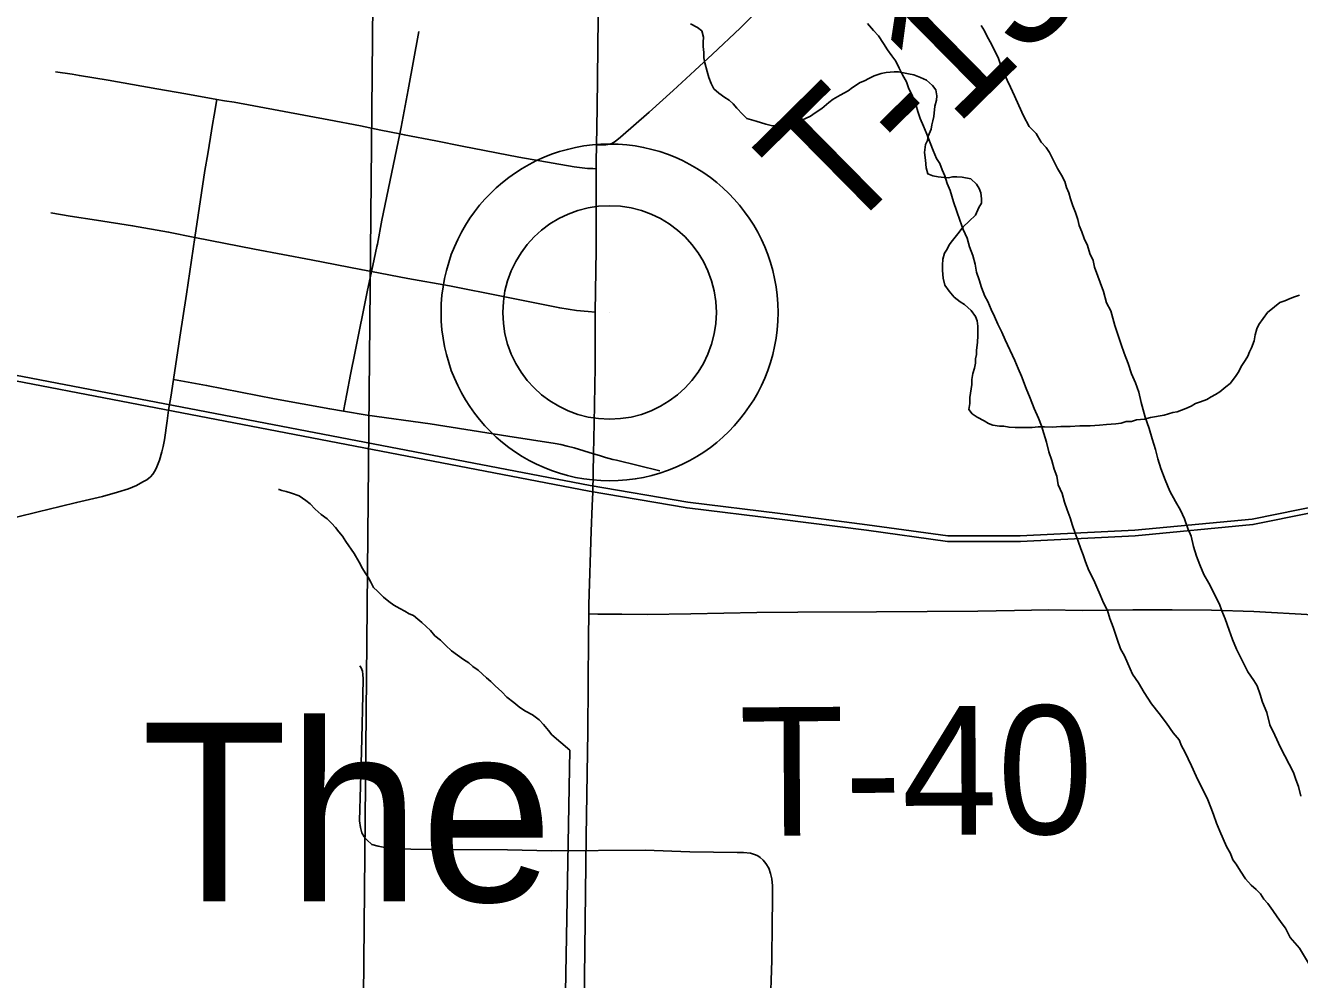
# Model space of a CAD drawing. Extents: x 2.4 to 73.1, y 4.5 to 25.6.
# Drawn here: x 45.0015 to 45.2828, y 22.7646 to 22.9753 of the extents above; entities that cross this region are included whole.
import ezdxf

# ---------------------------------------------------------------- set-up
doc = ezdxf.new("R2010")
doc.units = 0
for name, color, linetype in [('GM_X_County_Road', 7, 'Continuous'), ('GM_X_Major_River', 7, 'Continuous'), ('GM_X_Minor_River', 7, 'Continuous'), ('GM_X_Rail_Line', 7, 'Continuous'), ('GM_X_Section', 7, 'Continuous'), ('GM_X_Township_Road', 7, 'Continuous'), ('GM_X_Township_Road_Text', 7, 'Continuous'), ('GM_X_Unincorporated', 7, 'Continuous'), ('GM_X_Unincorporated_Location', 7, 'Continuous'), ('GM_X_Unincorporated_Text', 7, 'Continuous')]:
    doc.layers.add(name, color=color, linetype=linetype)

msp = doc.modelspace()

# ---------------------------------------------------------------- linework, layer by layer
at = {"layer": 'GM_X_County_Road'}
for points in [[(45.12754, 22.94886), (45.12771, 22.95705), (45.12797, 22.98377), (45.12823, 23.00862), (45.12857, 23.03875), (45.12905, 23.06486), (45.12936, 23.08568), (45.12972, 23.09842), (45.12994, 23.11241), (45.13052, 23.14317), (45.13089, 23.16493), (45.1313, 23.18575), (45.13165, 23.20035), (45.13236, 23.23392), (45.13245, 23.24201), (45.13273, 23.25412), (45.13301, 23.27246), (45.13323, 23.29298), (45.13373, 23.33307), (45.13396, 23.34651)], [(45.12747, 22.94365), (45.12747, 22.94526), (45.12754, 22.94886)], [(45.12727, 22.91199), (45.12746, 22.92574), (45.12747, 22.94365)], [(45.1269, 22.8807), (45.12705, 22.88745), (45.12725, 22.89988), (45.12726, 22.91107), (45.12727, 22.91199)], [(45.1266, 22.8692), (45.12671, 22.87223), (45.1269, 22.8807)], [(45.12584, 22.84534), (45.12586, 22.84741), (45.1264, 22.86365), (45.1266, 22.8692)], [(45.12254, 22.36637), (45.12257, 22.36972), (45.12266, 22.41012), (45.12276, 22.44462), (45.12295, 22.47415), (45.12307, 22.49373), (45.12298, 22.51953), (45.12296, 22.53787), (45.12316, 22.5562), (45.12312, 22.56894), (45.12326, 22.58012), (45.12335, 22.59132), (45.12354, 22.61742), (45.12367, 22.63016), (45.12376, 22.64415), (45.12398, 22.66788), (45.12418, 22.6858), (45.1246, 22.73211), (45.12482, 22.75884), (45.12528, 22.79614), (45.12563, 22.81936), (45.12577, 22.84028), (45.12584, 22.84534)]]:
    msp.add_lwpolyline(points, dxfattribs=at)
at = {"layer": 'GM_X_Major_River'}
for points in [[(45.18742, 22.97578), (45.18871, 22.97422), (45.18982, 22.97306), (45.19091, 22.97132), (45.19183, 22.96997), (45.19275, 22.96862), (45.19367, 22.96745), (45.19439, 22.96592), (45.19511, 22.96438), (45.19602, 22.96284), (45.19655, 22.9613), (45.19728, 22.95996), (45.19763, 22.95881), (45.19817, 22.95765), (45.19851, 22.95632), (45.19905, 22.95478), (45.19976, 22.95306), (45.20048, 22.95133), (45.20119, 22.94941), (45.20191, 22.94769), (45.20262, 22.94596), (45.20335, 22.9448), (45.20389, 22.94346), (45.20443, 22.94212), (45.20495, 22.94039), (45.20567, 22.93886), (45.20637, 22.93637), (45.20708, 22.93426), (45.20779, 22.93235), (45.2085, 22.93024), (45.2094, 22.92832), (45.20992, 22.9264), (45.21063, 22.92449), (45.21116, 22.92258), (45.21149, 22.92086), (45.21202, 22.91914), (45.21255, 22.91741), (45.21326, 22.9155), (45.21399, 22.91434), (45.2147, 22.91261), (45.21543, 22.91107), (45.21614, 22.90935), (45.21705, 22.90761), (45.21776, 22.90589), (45.21993, 22.90128), (45.22065, 22.89955), (45.22136, 22.89782), (45.22243, 22.89513), (45.22333, 22.89302), (45.22422, 22.89072), (45.22512, 22.88861), (45.22584, 22.88688), (45.22636, 22.88516), (45.22688, 22.88325), (45.2274, 22.88115), (45.22811, 22.87923), (45.22864, 22.87732), (45.22917, 22.87579), (45.2295, 22.87388), (45.2304, 22.87196), (45.23092, 22.87004), (45.23145, 22.86832), (45.23217, 22.86659), (45.23269, 22.86487), (45.23322, 22.86315), (45.23394, 22.86142), (45.23446, 22.8597), (45.235, 22.85836), (45.23553, 22.85682), (45.23624, 22.85491), (45.23733, 22.85279), (45.23805, 22.85125), (45.23877, 22.84953), (45.23948, 22.8478), (45.24039, 22.84607), (45.24092, 22.84434), (45.24163, 22.84243), (45.24251, 22.83975), (45.24322, 22.83764), (45.24413, 22.8361), (45.24485, 22.83437), (45.24593, 22.83206), (45.24721, 22.83013), (45.24848, 22.82801), (45.25013, 22.8255), (45.25179, 22.82337), (45.25344, 22.82124), (45.25491, 22.81911), (45.2562, 22.81756), (45.25674, 22.81622), (45.25746, 22.81487), (45.25818, 22.81333)], [(45.18742, 22.97578), (45.18871, 22.97422), (45.18982, 22.97306), (45.19091, 22.97132), (45.19183, 22.96997), (45.19275, 22.96862), (45.19367, 22.96745), (45.19439, 22.96592), (45.19511, 22.96438), (45.19602, 22.96284), (45.19655, 22.9613), (45.19728, 22.95996), (45.19763, 22.95881), (45.19817, 22.95765), (45.19851, 22.95632), (45.19905, 22.95478), (45.19976, 22.95306), (45.20048, 22.95133), (45.20119, 22.94941), (45.20191, 22.94769), (45.20262, 22.94596), (45.20335, 22.9448), (45.20389, 22.94346), (45.20443, 22.94212), (45.20495, 22.94039), (45.20567, 22.93886), (45.20637, 22.93637), (45.20708, 22.93426), (45.20779, 22.93235), (45.2085, 22.93024), (45.2094, 22.92832), (45.20992, 22.9264), (45.21063, 22.92449), (45.21116, 22.92258), (45.21149, 22.92086), (45.21202, 22.91914), (45.21255, 22.91741), (45.21326, 22.9155), (45.21399, 22.91434), (45.2147, 22.91261), (45.21543, 22.91107), (45.21614, 22.90935), (45.21705, 22.90761), (45.21776, 22.90589), (45.21993, 22.90128), (45.22065, 22.89955), (45.22136, 22.89782), (45.22243, 22.89513), (45.22333, 22.89302), (45.22422, 22.89072), (45.22512, 22.88861), (45.22584, 22.88688), (45.22636, 22.88516), (45.22688, 22.88325), (45.2274, 22.88115), (45.22811, 22.87923), (45.22864, 22.87732), (45.22917, 22.87579), (45.2295, 22.87388), (45.2304, 22.87196), (45.23092, 22.87004), (45.23145, 22.86832), (45.23217, 22.86659), (45.23269, 22.86487), (45.23322, 22.86315), (45.23394, 22.86142), (45.23446, 22.8597), (45.235, 22.85836), (45.23553, 22.85682), (45.23624, 22.85491), (45.23733, 22.85279), (45.23805, 22.85125), (45.23877, 22.84953), (45.23948, 22.8478), (45.24039, 22.84607), (45.24092, 22.84434), (45.24163, 22.84243), (45.24251, 22.83975), (45.24322, 22.83764), (45.24413, 22.8361), (45.24485, 22.83437), (45.24593, 22.83206), (45.24721, 22.83013), (45.24848, 22.82801), (45.25013, 22.8255), (45.25179, 22.82337), (45.25344, 22.82124), (45.25491, 22.81911), (45.2562, 22.81756), (45.25674, 22.81622), (45.25746, 22.81487), (45.25818, 22.81333)], [(45.27411, 22.82755), (45.2734, 22.82947), (45.27267, 22.83063), (45.27139, 22.83256), (45.27012, 22.83506), (45.26886, 22.83756), (45.26796, 22.83967), (45.26725, 22.84178), (45.26637, 22.84427), (45.26565, 22.846), (45.26512, 22.84753), (45.26439, 22.84888), (45.26367, 22.85041), (45.26276, 22.85215), (45.26167, 22.85407), (45.26078, 22.85619), (45.26006, 22.8581), (45.25936, 22.86021), (45.25884, 22.8625), (45.25813, 22.86423), (45.25742, 22.86633), (45.25652, 22.86826), (45.25543, 22.87018), (45.25416, 22.87249), (45.25308, 22.87499), (45.25219, 22.87748), (45.25148, 22.87959), (45.25097, 22.88169), (45.25027, 22.88399), (45.24956, 22.88628), (45.24868, 22.88877), (45.24781, 22.89202), (45.24729, 22.89432), (45.24659, 22.89642), (45.24569, 22.89834), (45.24498, 22.90064), (45.24409, 22.90294), (45.24338, 22.90486), (45.24197, 22.90907), (45.2411, 22.91232), (45.24019, 22.91406), (45.23949, 22.91654), (45.23754, 22.92191), (45.2372, 22.92344), (45.23648, 22.92497), (45.23595, 22.9267), (45.23523, 22.92823), (45.2347, 22.92976), (45.23416, 22.93111), (45.23381, 22.93245), (45.23328, 22.93398), (45.23275, 22.93551), (45.23222, 22.93705), (45.23187, 22.93838), (45.23133, 22.93954), (45.23099, 22.94087), (45.23026, 22.94222), (45.22935, 22.94376), (45.22844, 22.94549), (45.22754, 22.94723), (45.22681, 22.94838), (45.2257, 22.94955), (45.2246, 22.95148), (45.22312, 22.95304), (45.22185, 22.95535), (45.22077, 22.95765), (45.21987, 22.95976), (45.21897, 22.96169), (45.21825, 22.96322), (45.21753, 22.96476), (45.21681, 22.96649), (45.21628, 22.96802), (45.21556, 22.96956), (45.21447, 22.97167), (45.21375, 22.97302), (45.21321, 22.97417), (45.21248, 22.97533)], [(45.21248, 22.97533), (45.21321, 22.97417), (45.21375, 22.97302), (45.21447, 22.97167), (45.21556, 22.96956), (45.21628, 22.96802), (45.21681, 22.96649), (45.21753, 22.96476), (45.21825, 22.96322), (45.21897, 22.96169), (45.21987, 22.95976), (45.22077, 22.95765), (45.22185, 22.95535), (45.22312, 22.95304), (45.2246, 22.95148), (45.2257, 22.94955), (45.22681, 22.94838), (45.22754, 22.94723), (45.22844, 22.94549), (45.22935, 22.94376), (45.23026, 22.94222), (45.23099, 22.94087), (45.23133, 22.93954), (45.23187, 22.93838), (45.23222, 22.93705), (45.23275, 22.93551), (45.23328, 22.93398), (45.23381, 22.93245), (45.23416, 22.93111), (45.2347, 22.92976), (45.23523, 22.92823), (45.23595, 22.9267), (45.23648, 22.92497), (45.2372, 22.92344), (45.23754, 22.92191), (45.23949, 22.91654), (45.24019, 22.91406), (45.2411, 22.91232), (45.24197, 22.90907), (45.24338, 22.90486), (45.24409, 22.90294), (45.24498, 22.90064), (45.24569, 22.89834), (45.24659, 22.89642), (45.24729, 22.89432), (45.24781, 22.89202), (45.24868, 22.88877), (45.24956, 22.88628), (45.25027, 22.88399), (45.25097, 22.88169), (45.25148, 22.87959), (45.25219, 22.87748), (45.25308, 22.87499), (45.25416, 22.87249), (45.25543, 22.87018), (45.25652, 22.86826), (45.25742, 22.86633), (45.25813, 22.86423), (45.25884, 22.8625), (45.25936, 22.86021), (45.26006, 22.8581), (45.26078, 22.85619), (45.26167, 22.85407), (45.26276, 22.85215), (45.26367, 22.85041), (45.26439, 22.84888), (45.26512, 22.84753), (45.26565, 22.846), (45.26637, 22.84427), (45.26725, 22.84178), (45.26796, 22.83967), (45.26886, 22.83756), (45.27012, 22.83506), (45.27139, 22.83256), (45.27267, 22.83063), (45.2734, 22.82947), (45.27411, 22.82755)], [(45.28305, 22.80511), (45.28253, 22.80721), (45.282, 22.80874), (45.28147, 22.81028), (45.27857, 22.81586), (45.27731, 22.81855), (45.27623, 22.82085), (45.27553, 22.82353), (45.27464, 22.82583), (45.27411, 22.82755)], [(45.27411, 22.82755), (45.27464, 22.82583), (45.27553, 22.82353), (45.27623, 22.82085), (45.27731, 22.81855), (45.27857, 22.81586), (45.28147, 22.81028), (45.282, 22.80874), (45.28253, 22.80721), (45.28305, 22.80511)], [(45.25818, 22.81333), (45.25891, 22.8118), (45.25999, 22.80949), (45.26252, 22.8043), (45.26323, 22.80257), (45.26376, 22.80104), (45.26448, 22.79912), (45.26519, 22.79739), (45.26591, 22.79567), (45.26663, 22.79394), (45.26754, 22.7924), (45.26807, 22.79105), (45.26881, 22.79009), (45.26972, 22.78854), (45.27082, 22.78681), (45.27211, 22.78544), (45.27323, 22.78447), (45.27415, 22.78349), (45.27488, 22.78234), (45.27581, 22.78136), (45.27691, 22.77982), (45.27782, 22.77846), (45.27892, 22.77692), (45.27966, 22.77595), (45.28075, 22.77383), (45.28278, 22.7715), (45.28497, 22.76784)], [(45.25818, 22.81333), (45.25891, 22.8118), (45.25999, 22.80949), (45.26252, 22.8043), (45.26323, 22.80257), (45.26376, 22.80104), (45.26448, 22.79912), (45.26519, 22.79739), (45.26591, 22.79567), (45.26663, 22.79394), (45.26754, 22.7924), (45.26807, 22.79105), (45.26881, 22.79009), (45.26972, 22.78854), (45.27082, 22.78681), (45.27211, 22.78544), (45.27323, 22.78447), (45.27415, 22.78349), (45.27488, 22.78234), (45.27581, 22.78136), (45.27691, 22.77982), (45.27782, 22.77846), (45.27892, 22.77692), (45.27966, 22.77595), (45.28075, 22.77383), (45.28278, 22.7715), (45.28497, 22.76784)]]:
    msp.add_lwpolyline(points, dxfattribs=at)
at = {"layer": 'GM_X_Minor_River'}
for points in [[(45.21122, 22.91101), (45.21029, 22.91236), (45.20879, 22.91371), (45.20785, 22.9143), (45.20654, 22.91527), (45.20542, 22.91661), (45.20449, 22.91796), (45.20413, 22.91948), (45.20397, 22.9212), (45.20398, 22.92234), (45.20401, 22.92367), (45.20441, 22.92499), (45.20499, 22.92593), (45.20539, 22.92687), (45.20616, 22.92781), (45.20733, 22.92931), (45.20849, 22.93082), (45.20984, 22.93212), (45.2112, 22.93343), (45.21198, 22.93513), (45.21257, 22.93607), (45.21258, 22.93702), (45.21241, 22.93835), (45.21205, 22.93931), (45.21149, 22.94027), (45.21018, 22.94143), (45.20829, 22.94184), (45.20714, 22.94186), (45.20619, 22.94187), (45.20524, 22.9417), (45.20429, 22.94171), (45.20296, 22.94192), (45.20182, 22.94213), (45.20069, 22.94253), (45.20033, 22.94387), (45.20017, 22.94558), (45.2, 22.94729), (45.20022, 22.949), (45.20062, 22.94994), (45.20082, 22.95089), (45.20142, 22.9524), (45.20162, 22.95334), (45.20182, 22.95429), (45.20203, 22.95524), (45.20226, 22.95752), (45.20266, 22.95884), (45.20267, 22.95979), (45.2025, 22.96112), (45.20176, 22.96208), (45.20044, 22.96324), (45.19912, 22.96384), (45.19761, 22.96443), (45.19647, 22.96464), (45.19533, 22.96485), (45.1942, 22.96505), (45.19325, 22.96507), (45.19153, 22.96491), (45.19039, 22.96473), (45.18886, 22.96419), (45.18771, 22.96364), (45.18675, 22.96308), (45.18579, 22.96272), (45.18406, 22.9616), (45.1831, 22.96086), (45.18137, 22.95994), (45.17984, 22.95901), (45.17887, 22.95827), (45.17733, 22.95696), (45.1758, 22.95603), (45.17483, 22.95529), (45.17368, 22.95474), (45.17234, 22.95419), (45.17063, 22.95384), (45.16967, 22.95366), (45.16872, 22.9533), (45.16777, 22.95331), (45.16643, 22.95314), (45.16492, 22.95355), (45.16283, 22.95415), (45.16075, 22.95475), (45.15982, 22.95572), (45.15851, 22.95707), (45.15776, 22.95803), (45.15682, 22.95881), (45.15588, 22.95939), (45.15456, 22.96036), (45.15344, 22.96133), (45.15289, 22.96248), (45.15234, 22.96382), (45.15198, 22.96515), (45.15144, 22.96706), (45.15126, 22.9682), (45.15128, 22.96934), (45.15111, 22.97068), (45.15113, 22.97163), (45.15115, 22.97277), (45.15079, 22.9741), (45.14985, 22.97488), (45.14834, 22.97566)], [(45.28281, 22.91577), (45.28166, 22.9154), (45.28071, 22.91504), (45.27956, 22.91449), (45.27841, 22.91413), (45.27725, 22.91319), (45.27571, 22.91189), (45.27474, 22.91057), (45.27377, 22.90926), (45.27337, 22.90832), (45.27297, 22.90699), (45.27276, 22.90566), (45.27217, 22.90415), (45.27177, 22.90321), (45.27138, 22.90227), (45.27079, 22.90133), (45.27001, 22.9002), (45.26923, 22.89869), (45.26864, 22.89775), (45.26748, 22.89625), (45.26651, 22.8955), (45.26517, 22.89439), (45.26421, 22.89383), (45.26325, 22.89328), (45.26229, 22.89272), (45.26095, 22.89217), (45.2598, 22.89181), (45.25884, 22.89126), (45.25769, 22.8907), (45.25673, 22.89034), (45.25578, 22.88997), (45.25482, 22.8898), (45.25291, 22.88926), (45.24986, 22.88874), (45.24852, 22.88838), (45.24681, 22.88822), (45.24566, 22.88785), (45.24452, 22.88787), (45.24338, 22.88751), (45.24223, 22.88734), (45.24014, 22.88718), (45.23861, 22.88702), (45.23652, 22.88686), (45.23424, 22.8869), (45.23214, 22.88674), (45.23005, 22.88677), (45.22815, 22.88661), (45.22644, 22.88664), (45.2251, 22.88666), (45.22377, 22.88649), (45.22263, 22.88651), (45.22111, 22.88653), (45.21997, 22.88655), (45.21864, 22.88657), (45.2175, 22.88678), (45.21655, 22.8868), (45.21503, 22.88701), (45.21409, 22.88741), (45.21314, 22.88799), (45.21164, 22.88877), (45.21051, 22.88955), (45.20976, 22.89051), (45.20997, 22.89184), (45.20999, 22.89317), (45.21042, 22.89601), (45.21044, 22.89715), (45.21065, 22.89848), (45.21105, 22.89961), (45.21125, 22.90075), (45.21127, 22.9017), (45.21147, 22.90265), (45.21149, 22.9036), (45.21171, 22.9053), (45.21173, 22.90682), (45.21174, 22.90777), (45.21176, 22.90891), (45.21159, 22.91006), (45.21122, 22.91101)], [(45.05733, 22.87279), (45.05752, 22.87279), (45.05809, 22.87259), (45.05904, 22.87239), (45.06017, 22.87199), (45.06187, 22.87139), (45.06338, 22.87042), (45.06432, 22.86964), (45.06544, 22.86848), (45.06676, 22.86732), (45.06807, 22.86635), (45.06901, 22.86539), (45.06994, 22.86442), (45.07069, 22.86346), (45.07144, 22.8625), (45.07218, 22.86135), (45.07404, 22.85866), (45.07515, 22.85674), (45.07589, 22.8554), (45.07644, 22.85444), (45.07719, 22.85329), (45.07774, 22.85233), (45.07829, 22.85118), (45.07923, 22.8504), (45.08054, 22.84905), (45.08167, 22.84809), (45.0828, 22.84731), (45.08412, 22.84653), (45.08525, 22.84594), (45.08619, 22.84535), (45.08714, 22.84496), (45.08807, 22.84418), (45.08901, 22.84341), (45.09089, 22.84167), (45.09182, 22.84051), (45.09314, 22.83954), (45.09426, 22.83839), (45.09557, 22.83722), (45.09689, 22.83625), (45.0982, 22.83528), (45.09933, 22.8345), (45.10027, 22.83373), (45.1014, 22.83295), (45.10327, 22.83121), (45.10421, 22.83044), (45.10515, 22.82947), (45.10665, 22.82812), (45.10777, 22.82696), (45.10928, 22.8258), (45.11059, 22.82464), (45.11191, 22.82385), (45.11342, 22.82307), (45.11492, 22.82191), (45.11586, 22.82094), (45.11698, 22.81959), (45.11772, 22.81863), (45.12168, 22.81523)], [(45.12168, 22.81523), (45.11844, 22.63412)]]:
    msp.add_lwpolyline(points, dxfattribs=at)
at = {"layer": 'GM_X_Rail_Line'}
for points in [[(44.6422, 22.96221), (44.75155, 22.9419), (44.89395, 22.91704), (45.1259, 22.87248), (45.14755, 22.86877), (45.16796, 22.8663), (45.18714, 22.86382), (45.20508, 22.86135), (45.22116, 22.86135), (45.24652, 22.86258), (45.2725, 22.86506), (45.32446, 22.87558), (45.37394, 22.88672), (45.41353, 22.896), (45.4494, 22.9028), (45.48219, 22.90528), (45.51188, 22.90713), (45.54219, 22.90652), (45.58425, 22.9028), (45.62519, 22.89476)], [(44.64238, 22.96344), (44.75179, 22.94321), (44.89418, 22.91826), (45.12613, 22.87371), (45.14773, 22.87), (45.16812, 22.86753), (45.1873, 22.86505), (45.20516, 22.86259), (45.22113, 22.86259), (45.24643, 22.86382), (45.27232, 22.86629), (45.3242, 22.87679), (45.37366, 22.88793), (45.41327, 22.89721), (45.44924, 22.90404), (45.4821, 22.90652), (45.51185, 22.90838), (45.54225, 22.90776), (45.58442, 22.90404), (45.62544, 22.89598)]]:
    msp.add_lwpolyline(points, dxfattribs=at)
at = {"layer": 'GM_X_Section'}
for points in [[(45.07948, 23.12142), (45.07479, 22.6197), (44.57812, 22.62268), (44.5837, 23.12325)], [(45.58777, 23.11486), (45.58146, 22.61754), (45.07479, 22.6197), (45.07948, 23.12142)]]:
    msp.add_lwpolyline(points, close=True, dxfattribs=at)
at = {"layer": 'GM_X_Township_Road'}
for points in [[(45.12754, 22.94886), (45.12862, 22.94892), (45.12962, 22.94898), (45.13048, 22.94911), (45.13092, 22.94924), (45.13168, 22.94968), (45.13283, 22.95066), (45.13921, 22.95615), (45.14449, 22.96096), (45.14929, 22.96537), (45.15317, 22.96895), (45.15926, 22.9747), (45.16434, 22.97971)], [(45.08411, 22.95137), (45.08442, 22.95286), (45.086, 22.96109), (45.08829, 22.97399)], [(45.00808, 22.96508), (45.01176, 22.96454), (45.01339, 22.96426), (45.01976, 22.96321), (45.03045, 22.96133), (45.03688, 22.96019), (45.04374, 22.95899)], [(45.04374, 22.95899), (45.04314, 22.95553), (45.04278, 22.95343), (45.04232, 22.95066), (45.04171, 22.94696), (45.04109, 22.94326), (45.04034, 22.93833), (45.03889, 22.92847)], [(45.04374, 22.95899), (45.0454, 22.9587), (45.04753, 22.95836), (45.06848, 22.95446), (45.07543, 22.95312), (45.07994, 22.95219), (45.08411, 22.95137)], [(45.07916, 22.927), (45.08018, 22.93232), (45.08411, 22.95137)], [(45.08411, 22.95137), (45.0851, 22.95118), (45.09211, 22.94981), (45.09789, 22.94867), (45.11037, 22.94625), (45.12261, 22.9441), (45.12436, 22.94385), (45.12555, 22.94375), (45.12673, 22.94369), (45.12747, 22.94365)], [(45.00703, 22.9339), (45.01132, 22.93323), (45.01714, 22.93229), (45.02512, 22.93108), (45.03307, 22.9297), (45.03889, 22.92847)], [(45.03412, 22.89712), (45.03558, 22.90648), (45.03704, 22.91594), (45.03889, 22.92847)], [(45.03889, 22.92847), (45.05205, 22.92593), (45.06455, 22.92355), (45.07553, 22.92145), (45.0779, 22.92099)], [(45.0779, 22.92099), (45.07817, 22.92227), (45.07906, 22.92652), (45.07916, 22.927)], [(45.07167, 22.89013), (45.07241, 22.89394), (45.07324, 22.89819), (45.07426, 22.90331), (45.07695, 22.91651), (45.0779, 22.92099)], [(45.0779, 22.92099), (45.08589, 22.91945), (45.09506, 22.91781), (45.10693, 22.91542), (45.11943, 22.91292), (45.12316, 22.91237), (45.12572, 22.91214), (45.12727, 22.91199)], [(44.99947, 22.86669), (45.00428, 22.86791), (45.00911, 22.86909), (45.01274, 22.86993), (45.01849, 22.87131), (45.0218, 22.8722), (45.0242, 22.87298), (45.02598, 22.8737), (45.0274, 22.87448), (45.02826, 22.87497), (45.02911, 22.87563), (45.02956, 22.87623), (45.03012, 22.87699), (45.03045, 22.87782), (45.03107, 22.87931), (45.03161, 22.88116), (45.03188, 22.88232), (45.03218, 22.88378), (45.03278, 22.88796), (45.03308, 22.89037), (45.03353, 22.89325), (45.03412, 22.89712)], [(45.03412, 22.89712), (45.04145, 22.89582), (45.05643, 22.89286), (45.06866, 22.89063), (45.07167, 22.89013)], [(45.07167, 22.89013), (45.07693, 22.88925), (45.09079, 22.8873), (45.108, 22.8846), (45.11845, 22.88295), (45.11964, 22.88273), (45.1211, 22.88237), (45.1226, 22.882), (45.1269, 22.8807)], [(45.1269, 22.8807), (45.12821, 22.88031), (45.12952, 22.87991), (45.13116, 22.87946), (45.13197, 22.87927), (45.14152, 22.87695)], [(45.12584, 22.84534), (45.12785, 22.84532), (45.13315, 22.84525), (45.13874, 22.84522), (45.14837, 22.84537), (45.16298, 22.84564)], [(45.16298, 22.84564), (45.17199, 22.8457), (45.1894, 22.84579), (45.21178, 22.84598), (45.21986, 22.84606), (45.22732, 22.84621), (45.23477, 22.8461), (45.24595, 22.84623), (45.25466, 22.84627), (45.26336, 22.84614), (45.27268, 22.84585), (45.28571, 22.84517), (45.29348, 22.84486), (45.29782, 22.84467), (45.30717, 22.84416), (45.31083, 22.84401)], [(45.16591, 22.75792), (45.16626, 22.76879), (45.16632, 22.77717), (45.16644, 22.78183), (45.16642, 22.78525), (45.16627, 22.78679), (45.166, 22.78801), (45.16557, 22.78917), (45.16494, 22.79024), (45.16435, 22.79096), (45.16366, 22.79157), (45.16318, 22.79187), (45.16268, 22.7921), (45.16155, 22.79247), (45.16002, 22.79263), (45.15864, 22.79267), (45.14814, 22.79281), (45.1383, 22.79313), (45.11764, 22.79304), (45.10793, 22.79321), (45.09108, 22.79332), (45.08657, 22.79337), (45.08463, 22.79347), (45.08315, 22.79357), (45.08079, 22.79377), (45.07931, 22.79402), (45.07794, 22.79441), (45.07685, 22.79545), (45.07627, 22.79607), (45.07577, 22.79698), (45.07541, 22.79816), (45.07525, 22.79967), (45.07563, 22.81492), (45.07572, 22.81783), (45.07593, 22.82737), (45.07602, 22.83098), (45.07598, 22.83195), (45.07589, 22.83267), (45.07561, 22.83341), (45.07528, 22.83389)]]:
    msp.add_lwpolyline(points, dxfattribs=at)
at = {"layer": 'GM_X_Unincorporated'}
for radius in [0.0372, 0.02358]:
    msp.add_circle((45.13044, 22.91193), radius, dxfattribs=at)
at = {"layer": 'GM_X_Unincorporated_Location'}
msp.add_line((45.13044, 22.91193), (45.13044, 22.91193), dxfattribs=at)

# ---------------------------------------------------------------- texts
at = {"layer": 'GM_X_Township_Road_Text'}
for s, rotation, p in [('T-135', 44.5941, (45.18117, 22.92753)), ('T-40', 0.3537, (45.15917, 22.79628))]:
    msp.add_text(s, height=0.028409, rotation=rotation, dxfattribs=at).set_placement(p)
at = {"layer": 'GM_X_Unincorporated_Text'}
msp.add_text('The', height=0.039489, rotation=0, dxfattribs=at).set_placement((45.02704, 22.78182))

doc.saveas('drawing.dxf')
